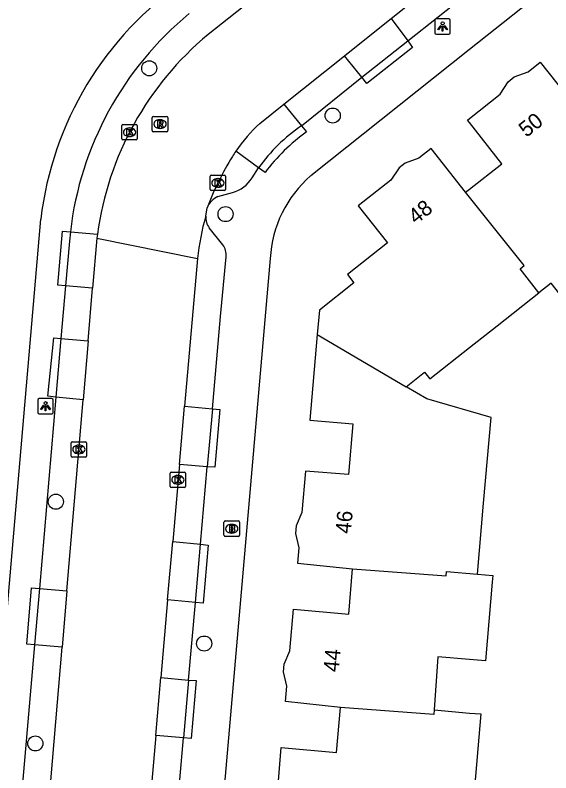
# Model space of a CAD drawing. Extents: x 159628 to 160723, y 388176 to 389416.
# Drawn here: x 159970.57 to 160005.26, y 388542.73 to 388591.77 of the extents above; entities that cross this region are included whole.
import ezdxf

# ---------------------------------------------------------------- set-up
doc = ezdxf.new("R2010")
doc.units = 0
for name, color, linetype in [('IMGEO_Boom', 7, 'Continuous'), ('IMGEO_Brandkraan', 7, 'Continuous'), ('IMGEO_Kolk', 7, 'Continuous'), ('IMGEO_Lichtpunt', 7, 'Continuous'), ('IMGEO_Pand', 7, 'Continuous'), ('IMGEO_Pand_nummerreeks', 7, 'Continuous'), ('IMGEO_Parkeervlak_open', 7, 'Continuous'), ('IMGEO_Rijbaan_lokaal_gesloten', 7, 'Continuous'), ('IMGEO_Rioolput', 7, 'Continuous'), ('IMGEO_Voetpad_open', 7, 'Continuous')]:
    doc.layers.add(name, color=color, linetype=linetype)

msp = doc.modelspace()

# ---------------------------------------------------------------- linework, layer by layer
at = {"layer": 'IMGEO_Boom'}
for centre in [(159979.252, 388588.332), (159991.134, 388585.274), (159984.194, 388578.896), (159973.205, 388560.281), (159982.811, 388551.099), (159971.875, 388544.637)]:
    msp.add_circle(centre, 0.489, dxfattribs=at)
at = {"layer": 'IMGEO_Brandkraan'}
for p, q in [((159984.093, 388558.108), (159984.093, 388558.96)), ((159984.168, 388559.034), (159985.02, 388559.034)), ((159984.581, 388558.814), (159984.606, 388558.814)), ((159985.094, 388558.96), (159985.094, 388558.108)), ((159984.604, 388558.254), (159984.579, 388558.254)), ((159985.02, 388558.034), (159984.168, 388558.034))]:
    msp.add_line(p, q, dxfattribs=at)
for points in [[(159984.093, 388558.108), (159984.093, 388558.96)], [(159984.168, 388559.034), (159985.02, 388559.034)], [(159984.441, 388558.734), (159984.441, 388558.334), (159984.654, 388558.334)], [(159984.672, 388558.734), (159984.441, 388558.734)], [(159984.62, 388558.653), (159984.566, 388558.653), (159984.566, 388558.577)], [(159984.566, 388558.577), (159984.619, 388558.577)], [(159985.094, 388558.96), (159985.094, 388558.108)], [(159984.628, 388558.501), (159984.566, 388558.501), (159984.566, 388558.42)], [(159984.566, 388558.42), (159984.628, 388558.42)], [(159985.02, 388558.034), (159984.168, 388558.034)]]:
    msp.add_lwpolyline(points, dxfattribs=at)
for centre, radius, start, end in [((159984.17, 388558.958), 0.0765, 91.552, 178.448), ((159984.17, 388558.958), 0.0765, 91.552, 178.448), ((159984.621, 388558.615), 0.0379, 267.8285, 90.9355), ((159984.676, 388558.589), 0.145, 59.4692, 91.5367), ((159984.701, 388558.636), 0.0922, 285.5137, 58.1501), ((159985.018, 388558.958), 0.0765, 1.552, 88.448), ((159985.018, 388558.958), 0.0765, 1.552, 88.448), ((159984.17, 388558.11), 0.0765, 181.552, 268.448), ((159984.17, 388558.11), 0.0765, 181.552, 268.448), ((159984.629, 388558.46), 0.0404, 269.8759, 90.5077), ((159984.66, 388558.585), 0.251, 268.6676, 293.5347), ((159984.706, 388558.444), 0.105, 301.3115, 78.989), ((159985.018, 388558.11), 0.0765, 271.552, 358.448), ((159985.018, 388558.11), 0.0765, 271.552, 358.448)]:
    msp.add_arc(centre, radius, start, end, dxfattribs=at)
for centre, major_axis, ratio, start_param, end_param in [((159984.58, 388558.534), (-0.387, 0.002), 0.722429, 4.712389, 7.853982), ((159984.605, 388558.534), (-0.39, 0.002), 0.717154, 1.570796, 4.712389)]:
    msp.add_ellipse(centre, major_axis=major_axis, ratio=ratio, start_param=start_param, end_param=end_param, dxfattribs=at)
at = {"layer": 'IMGEO_Kolk'}
for p, q in [((159977.477, 388583.771), (159977.477, 388584.623)), ((159977.552, 388584.697), (159978.404, 388584.697)), ((159978.478, 388584.623), (159978.478, 388583.771)), ((159977.965, 388584.477), (159977.99, 388584.477)), ((159978.404, 388583.697), (159977.552, 388583.697)), ((159977.988, 388583.917), (159977.963, 388583.917)), ((159983.197, 388580.489), (159983.197, 388581.341)), ((159983.272, 388581.415), (159984.124, 388581.415)), ((159983.685, 388581.195), (159983.71, 388581.195)), ((159984.198, 388581.341), (159984.198, 388580.489)), ((159983.708, 388580.635), (159983.683, 388580.635)), ((159984.124, 388580.415), (159983.272, 388580.415)), ((159974.194, 388563.239), (159974.194, 388564.091)), ((159974.269, 388564.165), (159975.121, 388564.165)), ((159975.195, 388564.091), (159975.195, 388563.239)), ((159974.682, 388563.945), (159974.707, 388563.945)), ((159975.121, 388563.165), (159974.269, 388563.165)), ((159974.705, 388563.385), (159974.68, 388563.385)), ((159980.606, 388561.272), (159980.606, 388562.124)), ((159980.681, 388562.198), (159981.533, 388562.198)), ((159981.607, 388562.124), (159981.607, 388561.272)), ((159981.094, 388561.978), (159981.119, 388561.978)), ((159981.533, 388561.198), (159980.681, 388561.198)), ((159981.117, 388561.418), (159981.092, 388561.418))]:
    msp.add_line(p, q, dxfattribs=at)
for points in [[(159977.477, 388583.771), (159977.477, 388584.623)], [(159977.552, 388584.697), (159978.404, 388584.697)], [(159978.478, 388584.623), (159978.478, 388583.771)], [(159977.798, 388584.397), (159977.921, 388584.397), (159977.921, 388584.246), (159978.051, 388584.397), (159978.215, 388584.397), (159978.069, 388584.246), (159978.222, 388583.997), (159978.07, 388583.997), (159977.985, 388584.161), (159977.921, 388584.094), (159977.921, 388583.997), (159977.798, 388583.997), (159977.798, 388584.397)], [(159978.404, 388583.697), (159977.552, 388583.697)], [(159983.197, 388580.489), (159983.197, 388581.341)], [(159983.272, 388581.415), (159984.124, 388581.415)], [(159984.198, 388581.341), (159984.198, 388580.489)], [(159983.518, 388581.115), (159983.641, 388581.115), (159983.641, 388580.964), (159983.771, 388581.115), (159983.935, 388581.115), (159983.789, 388580.964), (159983.942, 388580.715), (159983.79, 388580.715), (159983.705, 388580.879), (159983.641, 388580.812), (159983.641, 388580.715), (159983.518, 388580.715), (159983.518, 388581.115)], [(159984.124, 388580.415), (159983.272, 388580.415)], [(159974.194, 388563.239), (159974.194, 388564.091)], [(159974.269, 388564.165), (159975.121, 388564.165)], [(159975.195, 388564.091), (159975.195, 388563.239)], [(159974.515, 388563.865), (159974.638, 388563.865), (159974.638, 388563.714), (159974.768, 388563.865), (159974.932, 388563.865), (159974.786, 388563.714), (159974.939, 388563.465), (159974.787, 388563.465), (159974.702, 388563.629), (159974.638, 388563.562), (159974.638, 388563.465), (159974.515, 388563.465), (159974.515, 388563.865)], [(159975.121, 388563.165), (159974.269, 388563.165)], [(159980.606, 388561.272), (159980.606, 388562.124)], [(159980.681, 388562.198), (159981.533, 388562.198)], [(159981.607, 388562.124), (159981.607, 388561.272)], [(159980.927, 388561.898), (159981.05, 388561.898), (159981.05, 388561.747), (159981.18, 388561.898), (159981.344, 388561.898), (159981.198, 388561.747), (159981.351, 388561.498), (159981.199, 388561.498), (159981.114, 388561.662), (159981.05, 388561.595), (159981.05, 388561.498), (159980.927, 388561.498), (159980.927, 388561.898)], [(159981.533, 388561.198), (159980.681, 388561.198)]]:
    msp.add_lwpolyline(points, dxfattribs=at)
for centre, start, end in [((159977.554, 388584.621), 91.552, 178.448), ((159977.554, 388584.621), 91.552, 178.448), ((159978.402, 388584.621), 1.552, 88.448), ((159978.402, 388584.621), 1.552, 88.448), ((159977.554, 388583.773), 181.552, 268.448), ((159977.554, 388583.773), 181.552, 268.448), ((159978.402, 388583.773), 271.552, 358.448), ((159978.402, 388583.773), 271.552, 358.448), ((159983.274, 388581.339), 91.552, 178.448), ((159983.274, 388581.339), 91.552, 178.448), ((159984.122, 388581.339), 1.552, 88.448), ((159984.122, 388581.339), 1.552, 88.448), ((159983.274, 388580.491), 181.552, 268.448), ((159983.274, 388580.491), 181.552, 268.448), ((159984.122, 388580.491), 271.552, 358.448), ((159984.122, 388580.491), 271.552, 358.448), ((159974.271, 388564.089), 91.552, 178.448), ((159974.271, 388564.089), 91.552, 178.448), ((159975.119, 388564.089), 1.552, 88.448), ((159975.119, 388564.089), 1.552, 88.448), ((159974.271, 388563.241), 181.552, 268.448), ((159974.271, 388563.241), 181.552, 268.448), ((159975.119, 388563.241), 271.552, 358.448), ((159975.119, 388563.241), 271.552, 358.448), ((159980.683, 388562.122), 91.552, 178.448), ((159980.683, 388562.122), 91.552, 178.448), ((159981.531, 388562.122), 1.552, 88.448), ((159981.531, 388562.122), 1.552, 88.448), ((159980.683, 388561.274), 181.552, 268.448), ((159980.683, 388561.274), 181.552, 268.448), ((159981.531, 388561.274), 271.552, 358.448), ((159981.531, 388561.274), 271.552, 358.448)]:
    msp.add_arc(centre, 0.0765, start, end, dxfattribs=at)
for centre, major_axis, ratio, start_param, end_param in [((159977.964, 388584.197), (-0.387, 0.002), 0.722429, 4.712389, 7.853982), ((159977.989, 388584.197), (-0.39, 0.002), 0.717154, 1.570796, 4.712389), ((159983.684, 388580.915), (-0.387, 0.002), 0.722429, 4.712389, 7.853982), ((159983.709, 388580.915), (-0.39, 0.002), 0.717154, 1.570796, 4.712389), ((159974.681, 388563.665), (-0.387, 0.002), 0.722429, 4.712389, 7.853982), ((159974.706, 388563.665), (-0.39, 0.002), 0.717154, 1.570796, 4.712389), ((159981.093, 388561.698), (-0.387, 0.002), 0.722429, 4.712389, 7.853982), ((159981.118, 388561.698), (-0.39, 0.002), 0.717154, 1.570796, 4.712389)]:
    msp.add_ellipse(centre, major_axis=major_axis, ratio=ratio, start_param=start_param, end_param=end_param, dxfattribs=at)
at = {"layer": 'IMGEO_Lichtpunt'}
for p, q in [((159997.751, 388591.445), (159997.751, 388590.638)), ((159997.751, 388591.445), (159997.751, 388590.638)), ((159998.653, 388591.54), (159997.845, 388591.54)), ((159998.653, 388591.54), (159997.845, 388591.54)), ((159998.747, 388590.638), (159998.747, 388591.445)), ((159998.747, 388590.638), (159998.747, 388591.445)), ((159997.845, 388590.544), (159998.653, 388590.544)), ((159997.845, 388590.544), (159998.653, 388590.544)), ((159972.94, 388566.956), (159972.132, 388566.956)), ((159972.94, 388566.956), (159972.132, 388566.956)), ((159972.038, 388566.861), (159972.038, 388566.054)), ((159972.038, 388566.861), (159972.038, 388566.054)), ((159973.034, 388566.054), (159973.034, 388566.861)), ((159973.034, 388566.054), (159973.034, 388566.861)), ((159972.132, 388565.96), (159972.94, 388565.96)), ((159972.132, 388565.96), (159972.94, 388565.96))]:
    msp.add_line(p, q, dxfattribs=at)
for points in [[(159998.125, 388591.109), (159998.164, 388591.081), (159997.976, 388590.819), (159997.938, 388590.846), (159998.125, 388591.109)], [(159998.227, 388591.061), (159998.274, 388591.061), (159998.274, 388590.739), (159998.227, 388590.739), (159998.227, 388591.061)], [(159998.337, 388591.081), (159998.375, 388591.108), (159998.562, 388590.846), (159998.523, 388590.818), (159998.337, 388591.081)], [(159972.412, 388566.525), (159972.451, 388566.497), (159972.263, 388566.235), (159972.225, 388566.262), (159972.412, 388566.525)], [(159972.514, 388566.477), (159972.561, 388566.477), (159972.561, 388566.155), (159972.514, 388566.155), (159972.514, 388566.477)], [(159972.624, 388566.497), (159972.662, 388566.524), (159972.849, 388566.262), (159972.81, 388566.234), (159972.624, 388566.497)]]:
    msp.add_lwpolyline(points, dxfattribs=at)
for centre in [(159998.25, 388591.243), (159972.537, 388566.659)]:
    msp.add_circle(centre, 0.0994, dxfattribs=at)
for centre, start, end in [((159997.845, 388591.445), 90, 180), ((159997.845, 388591.445), 90, 180), ((159998.653, 388591.445), 0, 90), ((159998.653, 388591.445), 0, 90), ((159997.845, 388590.638), 180, 270), ((159997.845, 388590.638), 180, 270), ((159998.653, 388590.638), 270, 0), ((159998.653, 388590.638), 270, 360), ((159972.132, 388566.861), 90, 180), ((159972.132, 388566.861), 90, 180), ((159972.94, 388566.861), 0, 90), ((159972.94, 388566.861), 0, 90), ((159972.132, 388566.054), 180, 270), ((159972.132, 388566.054), 180, 270), ((159972.94, 388566.054), 270, 0), ((159972.94, 388566.054), 270, 360)]:
    msp.add_arc(centre, 0.0946, start, end, dxfattribs=at)
at = {"layer": 'IMGEO_Pand'}
for points in [[(159999.741, 388580.312), (160000, 388580.515), (160002.088, 388582.15), (160000, 388584.815), (159999.868, 388584.984), (160000, 388585.089), (160001.981, 388586.666), (160002.5, 388587.462), (160002.89, 388587.774), (160003.781, 388588.099), (160004.563, 388588.721), (160006.805, 388585.904)], [(159999.741, 388580.312), (159997.506, 388583.134), (159996.719, 388582.518), (159995.826, 388582.2), (159995.433, 388581.891), (159994.908, 388581.099), (159992.782, 388579.434), (159994.676, 388577.031), (159992.085, 388574.988), (159992.506, 388574.454), (159990.268, 388572.689), (159990.134, 388571.095)], [(160004.488, 388573.8), (160003.266, 388575.35), (160003.534, 388575.563), (160000, 388579.988), (159999.741, 388580.312)], [(160011.548, 388579.369), (160008.835, 388577.228), (160011.709, 388573.587), (160008.161, 388570.786), (160005.286, 388574.429), (160004.488, 388573.8)], [(159995.885, 388567.715), (159997.079, 388568.657), (159997.42, 388568.225), (160000, 388570.26), (160001.774, 388571.66), (160004.488, 388573.8)], [(159990.134, 388571.095), (159989.654, 388565.569), (159992.443, 388565.327), (159992.158, 388562.035), (159989.367, 388562.266), (159989.137, 388559.59), (159988.76, 388558.72), (159988.716, 388558.222), (159988.937, 388557.3), (159988.85, 388556.305), (159992.423, 388555.935)], [(159990.134, 388571.095), (159995.885, 388567.715)], [(160000.504, 388555.593), (160000.905, 388560.197), (160001.387, 388565.737), (159997.22, 388566.93), (159995.885, 388567.715)], [(159991.636, 388546.965), (159988.07, 388547.347), (159988.157, 388548.342), (159987.936, 388549.264), (159987.98, 388549.762), (159988.357, 388550.632), (159988.59, 388553.322), (159992.169, 388553.012), (159992.423, 388555.935)], [(159992.423, 388555.935), (159998.477, 388555.485), (159998.503, 388555.767), (160000.504, 388555.593)], [(160000.504, 388555.593), (160001.501, 388555.507), (160001.463, 388555.066), (160001.02, 388549.978), (160000, 388550.067), (159997.932, 388550.247), (159997.711, 388546.803)], [(159990.864, 388538.007), (159987.283, 388538.378), (159987.371, 388539.385), (159987.15, 388540.307), (159987.194, 388540.805), (159987.571, 388541.675), (159987.804, 388544.365), (159991.383, 388544.055), (159991.636, 388546.965)], [(159997.711, 388546.803), (159997.684, 388546.501), (159991.636, 388546.965)], [(159997.711, 388546.803), (160000, 388546.605), (160000.722, 388546.542), (160000.241, 388541.013), (160000, 388541.034), (159997.153, 388541.282), (159996.905, 388537.841)]]:
    msp.add_lwpolyline(points, dxfattribs=at)
at = {"layer": 'IMGEO_Parkeervlak_open'}
for points in [[(159994.914, 388591.562), (159995.994, 388590.113)], [(159993.022, 388587.749), (159991.901, 388589.149)], [(159987.977, 388586.009), (159989.11, 388584.619)], [(159986.338, 388581.888), (159984.857, 388582.963)], [(159974.144, 388577.75), (159975.893, 388577.602)], [(159975.584, 388574.113), (159973.833, 388574.264)], [(159973.536, 388570.835), (159975.293, 388570.686)], [(159974.969, 388566.874), (159973.209, 388567.051)], [(159981.546, 388566.456), (159983.34, 388566.298)], [(159983.01, 388562.542), (159981.216, 388562.7)], [(159980.776, 388557.696), (159982.571, 388557.538)], [(159972.136, 388554.658), (159973.918, 388554.507)], [(159982.239, 388553.766), (159980.444, 388553.924)], [(159973.608, 388550.858), (159971.82, 388551.013)], [(159980.002, 388548.9), (159981.798, 388548.742)], [(159981.469, 388544.996), (159979.672, 388545.154)]]:
    msp.add_lwpolyline(points, dxfattribs=at)
at = {"layer": 'IMGEO_Rijbaan_lokaal_gesloten'}
for points in [[(159995.738, 388600.553), (159983.064, 388590.517)], [(159994.914, 388591.562), (159998.787, 388594.665)], [(159991.901, 388589.149), (159992.018, 388589.243), (159994.914, 388591.562)], [(159987.977, 388586.009), (159991.901, 388589.149)], [(159986.422, 388584.765), (159987.977, 388586.009)], [(159982.917, 388578.765), (159983.004, 388579.299)], [(159975.859, 388577.343), (159975.584, 388574.113)], [(159975.893, 388577.602), (159975.859, 388577.343)], [(159975.859, 388577.343), (159982.387, 388576.021)], [(159982.387, 388576.021), (159981.546, 388566.456)], [(159975.293, 388570.686), (159975.584, 388574.113)], [(159975.293, 388570.686), (159974.969, 388566.874)], [(159973.918, 388554.507), (159974.969, 388566.874)], [(159981.216, 388562.7), (159981.546, 388566.456)], [(159981.216, 388562.7), (159980.776, 388557.696)], [(159980.444, 388553.924), (159980.776, 388557.696)], [(159973.918, 388554.507), (159973.608, 388550.858)], [(159980.444, 388553.924), (159980.002, 388548.9)], [(159972.571, 388538.655), (159973.608, 388550.858)], [(159979.672, 388545.154), (159980.002, 388548.9)], [(159979.672, 388545.154), (159979.195, 388539.729)]]:
    msp.add_lwpolyline(points, dxfattribs=at)
for centre, radius, start, end in [((159996.07, 388574.847), 20.365, 129.6931, 172.2248), ((159993.339, 388577.177), 10.268, 132.352, 145.7007), ((160000.817, 388572.626), 19.022, 148.277, 159.4636), ((159991.472, 388578.379), 8.048, 145.2797, 148.1332), ((159996.27, 388574.763), 13.94, 163.315, 174.8211)]:
    msp.add_arc(centre, radius, start, end, dxfattribs=at)
at = {"layer": 'IMGEO_Rioolput'}
for p, q in [((159979.45, 388584.297), (159979.45, 388585.149)), ((159979.525, 388585.223), (159980.377, 388585.223)), ((159980.451, 388585.149), (159980.451, 388584.297)), ((159979.938, 388585.003), (159979.963, 388585.003)), ((159980.377, 388584.223), (159979.525, 388584.223)), ((159979.961, 388584.443), (159979.936, 388584.443))]:
    msp.add_line(p, q, dxfattribs=at)
for points in [[(159979.45, 388584.297), (159979.45, 388585.149)], [(159979.525, 388585.223), (159980.377, 388585.223)], [(159980.451, 388585.149), (159980.451, 388584.297)], [(159980.039, 388584.921), (159979.787, 388584.923), (159979.787, 388584.523)], [(159979.787, 388584.523), (159979.911, 388584.523), (159979.911, 388584.685), (159979.922, 388584.685)], [(159979.965, 388584.842), (159979.911, 388584.842), (159979.911, 388584.761)], [(159979.911, 388584.761), (159979.963, 388584.761)], [(159979.969, 388584.656), (159980.04, 388584.523), (159980.18, 388584.523), (159980.115, 388584.649)], [(159980.377, 388584.223), (159979.525, 388584.223)]]:
    msp.add_lwpolyline(points, dxfattribs=at)
for centre, radius, start, end in [((159979.527, 388585.147), 0.0765, 91.552, 178.448), ((159979.527, 388585.147), 0.0765, 91.552, 178.448), ((159980.375, 388585.147), 0.0765, 1.552, 88.448), ((159980.375, 388585.147), 0.0765, 1.552, 88.448), ((159979.921, 388584.632), 0.0533, 26.0293, 88.6989), ((159979.947, 388584.95), 0.19, 274.7715, 282.9687), ((159979.971, 388584.746), 0.0964, 77.0061, 93.1865), ((159979.985, 388584.803), 0.0378, 276.6634, 79.6772), ((159980.038, 388584.811), 0.109, 350.3612, 89.416), ((159980.036, 388584.811), 0.112, 277.5842, 350.9817), ((159980.02, 388584.596), 0.108, 29.5134, 73.7905), ((159979.527, 388584.299), 0.0765, 181.552, 268.448), ((159979.527, 388584.299), 0.0765, 181.552, 268.448), ((159980.375, 388584.299), 0.0765, 271.552, 358.448), ((159980.375, 388584.299), 0.0765, 271.552, 358.448)]:
    msp.add_arc(centre, radius, start, end, dxfattribs=at)
for centre, major_axis, ratio, start_param, end_param in [((159979.937, 388584.723), (-0.387, 0.002), 0.722429, 4.712389, 7.853982), ((159979.962, 388584.723), (-0.39, 0.002), 0.717154, 1.570796, 4.712389)]:
    msp.add_ellipse(centre, major_axis=major_axis, ratio=ratio, start_param=start_param, end_param=end_param, dxfattribs=at)
at = {"layer": 'IMGEO_Voetpad_open'}
for points in [[(160010.998, 388598.278), (160000, 388589.546), (159989.706, 388581.373)], [(159995.994, 388590.113), (159999.922, 388593.248)], [(159995.994, 388590.113), (159996.31, 388589.689), (159993.35, 388587.355), (159993.022, 388587.749)], [(159993.022, 388587.749), (159995.994, 388590.113)], [(159989.11, 388584.619), (159993.022, 388587.749)], [(159989.11, 388584.619), (159989.44, 388584.214)], [(159985.91, 388581.24), (159986.338, 388581.888)], [(159986.753, 388581.593), (159986.338, 388581.888)], [(159983.701, 388580.033), (159984.65, 388580.302)], [(159970.585, 388480.95), (159968.378, 388488.774), (159965.761, 388498.054), (159965.517, 388499.422), (159966.165, 388508.324), (159972.225, 388578.576)], [(159973.833, 388574.264), (159973.335, 388574.307), (159973.637, 388577.794), (159974.144, 388577.75)], [(159974.144, 388577.75), (159974.083, 388577.151), (159973.833, 388574.264)], [(159984.02, 388576.918), (159983.139, 388578.017)], [(159987.091, 388576.032), (159980.714, 388502.802)], [(159983.34, 388566.298), (159983.865, 388572.273), (159984.237, 388576.138)], [(159973.833, 388574.264), (159973.536, 388570.835)], [(159973.209, 388567.051), (159972.681, 388567.104), (159973.064, 388570.883), (159973.536, 388570.835)], [(159973.536, 388570.835), (159973.209, 388567.051)], [(159973.209, 388567.051), (159972.136, 388554.658)], [(159983.34, 388566.298), (159983.828, 388566.254), (159983.509, 388562.51), (159983.01, 388562.542)], [(159983.34, 388566.298), (159983.01, 388562.542)], [(159982.571, 388557.538), (159983.01, 388562.542)], [(159982.571, 388557.538), (159983.07, 388557.464), (159982.741, 388553.722), (159982.239, 388553.766)], [(159982.239, 388553.766), (159982.571, 388557.538)], [(159971.82, 388551.013), (159971.322, 388551.056), (159971.638, 388554.701), (159972.136, 388554.658)], [(159972.136, 388554.658), (159971.82, 388551.013)], [(159981.798, 388548.742), (159982.239, 388553.766)], [(159971.82, 388551.013), (159970.763, 388538.809)], [(159981.798, 388548.742), (159982.294, 388548.7), (159981.966, 388544.957), (159981.469, 388544.996)], [(159981.798, 388548.742), (159981.469, 388544.996)], [(159980.992, 388539.571), (159981.469, 388544.996)]]:
    msp.add_lwpolyline(points, dxfattribs=at)
for centre, radius, start, end in [((159993.913, 388575.98), 21.843, 124.542, 173.1733), ((159995.455, 388575.285), 21.453, 129.3694, 173.4023), ((159995.541, 388575.319), 11.307, 124.6649, 144.4814), ((159996.92, 388573.857), 12.776, 125.84, 142.7353), ((159984.085, 388582.376), 2.15, 285.238, 328.0932), ((159994.675, 388575.629), 7.595, 130.8661, 176.9604), ((159984.244, 388578.819), 1.33, 114.1084, 158.8538), ((159983.978, 388578.673), 1.065, 175.0381, 218.0228), ((159982.964, 388576.204), 1.274, 357.0266, 34.0671)]:
    msp.add_arc(centre, radius, start, end, dxfattribs=at)

# ---------------------------------------------------------------- texts
at = {"layer": 'IMGEO_Pand_nummerreeks'}
for s, rotation, p in [('50', 38.52, (160003.68, 388583.826)), ('48', 38.0673, (159996.518, 388578.195)), ('46', 85.0441, (159992.305, 388558.179)), ('44', 85.0261, (159991.526, 388549.227))]:
    msp.add_text(s, height=1, rotation=rotation, dxfattribs=at).set_placement(p)

doc.saveas('drawing.dxf')
